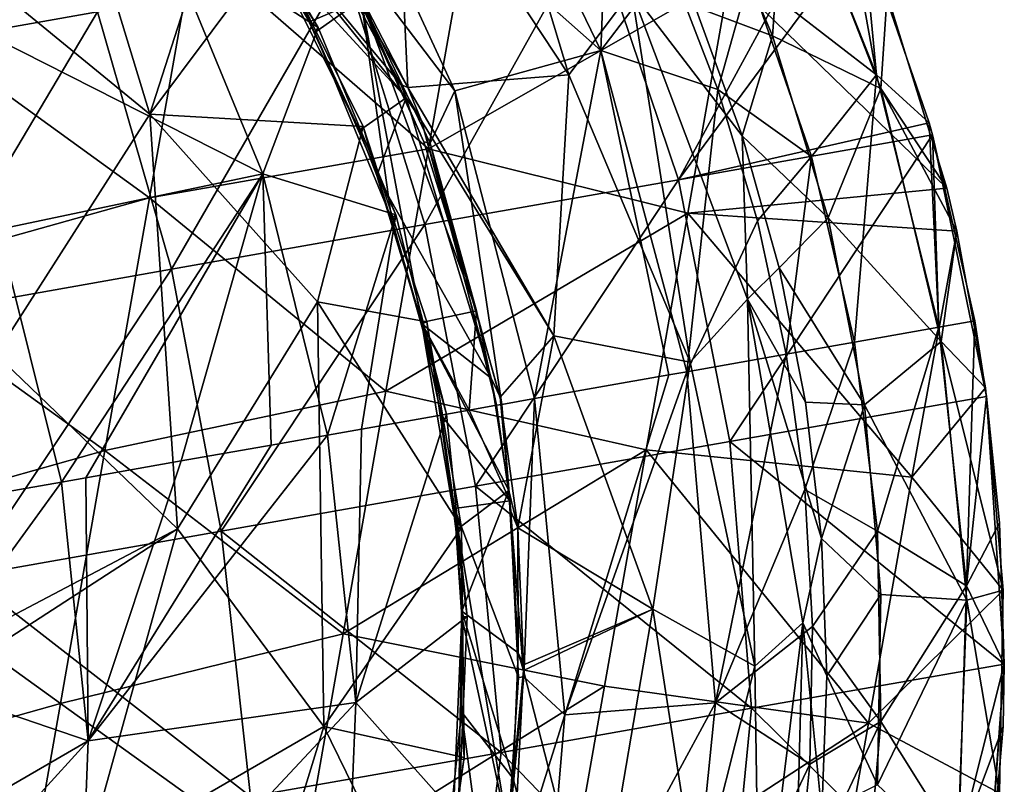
# Model space of a CAD drawing. Extents: x -65 to 803, y -691 to 80.
# Tile 273 of 281: x 771 to 803, y -124 to -98. Entities that reach past the tile are written whole.
import ezdxf

# ---------------------------------------------------------------- set-up
doc = ezdxf.new("R2010")
doc.units = 0
doc.header["$LTSCALE"] = 101.851852
for name, color, linetype in [('230', 7, 'CONTINUOUS'), ('231', 7, 'CONTINUOUS'), ('232', 7, 'CONTINUOUS'), ('233', 7, 'CONTINUOUS'), ('241', 7, 'CONTINUOUS'), ('242', 7, 'CONTINUOUS'), ('250', 7, 'CONTINUOUS'), ('251', 7, 'CONTINUOUS'), ('252', 7, 'CONTINUOUS'), ('253', 7, 'CONTINUOUS'), ('254', 7, 'CONTINUOUS'), ('255', 7, 'CONTINUOUS'), ('256', 7, 'CONTINUOUS'), ('312', 7, 'CONTINUOUS'), ('315', 7, 'CONTINUOUS'), ('316', 7, 'CONTINUOUS'), ('323', 7, 'CONTINUOUS'), ('333', 7, 'CONTINUOUS'), ('335', 7, 'CONTINUOUS'), ('336', 7, 'CONTINUOUS'), ('338', 7, 'CONTINUOUS')]:
    doc.layers.add(name, color=color, linetype=linetype)

msp = doc.modelspace()

# ---------------------------------------------------------------- linework, layer by layer
at = {"layer": '230', "color": 7, "linetype": 'CONTINUOUS'}
for points in [[(785.077, -89.539, 71.49), (780.584, -91.257, 85.592), (789.892, -99.507, 72.189), (785.077, -89.539, 71.49)], [(785.077, -89.539, 71.49), (789.892, -99.507, 72.189), (790.18, -92.412, 57.509), (785.077, -89.539, 71.49)], [(785.023, -100.851, 86.507), (780.584, -91.257, 85.592), (780.529, -94.934, 90.004), (785.023, -100.851, 86.507)], [(780.584, -91.257, 85.592), (785.023, -100.851, 86.507), (789.892, -99.507, 72.189), (780.584, -91.257, 85.592)], [(790.18, -92.412, 57.509), (789.892, -99.507, 72.189), (792.155, -96.532, 57.509), (790.18, -92.412, 57.509)], [(777.022, -92.951, 94.097), (775.213, -95.353, 99.099), (780.47, -98.738, 93.615), (777.022, -92.951, 94.097)], [(784.205, -102.595, 89.586), (785.023, -100.851, 86.507), (780.529, -94.934, 90.004), (784.205, -102.595, 89.586)], [(775.213, -95.353, 99.099), (766.511, -97.473, 110.866), (778.618, -103.62, 99.912), (775.213, -95.353, 99.099)], [(775.213, -95.353, 99.099), (778.618, -103.62, 99.912), (780.47, -98.738, 93.615), (775.213, -95.353, 99.099)], [(792.155, -96.532, 57.509), (789.892, -99.507, 72.189), (793.807, -100.801, 57.51), (792.155, -96.532, 57.509)], [(766.511, -97.473, 110.866), (769.783, -105.474, 111.78), (778.618, -103.62, 99.912), (766.511, -97.473, 110.866)], [(780.47, -98.738, 93.615), (778.618, -103.62, 99.912), (783.061, -104.984, 93.332), (780.47, -98.738, 93.615)], [(785.023, -100.851, 86.507), (787.68, -111.111, 87.005), (789.892, -99.507, 72.189), (785.023, -100.851, 86.507)], [(789.892, -99.507, 72.189), (787.68, -111.111, 87.005), (792.168, -110.319, 74.662), (789.892, -99.507, 72.189)], [(792.768, -110.214, 72.606), (789.892, -99.507, 72.189), (792.168, -110.319, 74.662), (792.768, -110.214, 72.606)], [(789.892, -99.507, 72.189), (792.768, -110.214, 72.606), (793.807, -100.801, 57.51), (789.892, -99.507, 72.189)], [(786.59, -111.303, 89.447), (785.023, -100.851, 86.507), (784.205, -102.595, 89.586), (786.59, -111.303, 89.447)], [(787.68, -111.111, 87.005), (785.023, -100.851, 86.507), (786.59, -111.303, 89.447), (787.68, -111.111, 87.005)], [(793.807, -100.801, 57.51), (792.768, -110.214, 72.606), (795.12, -105.182, 57.51), (793.807, -100.801, 57.51)], [(769.783, -105.474, 111.78), (771.896, -113.894, 112.088), (778.618, -103.62, 99.912), (769.783, -105.474, 111.78)], [(771.896, -113.894, 112.088), (772.717, -113.749, 111.155), (778.618, -103.62, 99.912), (771.896, -113.894, 112.088)], [(778.618, -103.62, 99.912), (772.717, -113.749, 111.155), (775.892, -113.189, 107.27), (778.618, -103.62, 99.912)], [(778.896, -112.66, 103.115), (778.618, -103.62, 99.912), (775.892, -113.189, 107.27), (778.896, -112.66, 103.115)], [(780.779, -112.328, 100.227), (778.618, -103.62, 99.912), (778.896, -112.66, 103.115), (780.779, -112.328, 100.227)], [(778.618, -103.62, 99.912), (780.779, -112.328, 100.227), (783.061, -104.984, 93.332), (778.618, -103.62, 99.912)], [(783.061, -104.984, 93.332), (780.779, -112.328, 100.227), (781.916, -112.127, 98.361), (783.061, -104.984, 93.332)], [(784.742, -111.629, 93.24), (783.061, -104.984, 93.332), (781.916, -112.127, 98.361), (784.742, -111.629, 93.24)], [(795.12, -105.182, 57.51), (792.768, -110.214, 72.606), (796.084, -109.629, 57.51), (795.12, -105.182, 57.51)], [(771.896, -113.894, 112.088), (769.783, -105.474, 111.78), (769.784, -114.266, 114.367), (771.896, -113.894, 112.088)]]:
    msp.add_3dface(points, dxfattribs=at)
at = {"layer": '231', "color": 7, "linetype": 'CONTINUOUS'}
for points in [[(796.084, -109.629, 57.51), (792.768, -110.214, 72.606), (793.727, -121.258, 72.189), (796.084, -109.629, 57.51)], [(796.084, -109.629, 57.51), (793.727, -121.258, 72.189), (796.7, -114.143, 57.51), (796.084, -109.629, 57.51)], [(792.168, -110.319, 74.662), (787.68, -111.111, 87.005), (788.692, -121.66, 86.507), (792.168, -110.319, 74.662)], [(792.768, -110.214, 72.606), (792.168, -110.319, 74.662), (788.692, -121.66, 86.507), (792.768, -110.214, 72.606)], [(792.768, -110.214, 72.606), (788.692, -121.66, 86.507), (793.727, -121.258, 72.189), (792.768, -110.214, 72.606)], [(787.68, -111.111, 87.005), (786.59, -111.303, 89.447), (787.326, -120.395, 89.59), (787.68, -111.111, 87.005)], [(787.68, -111.111, 87.005), (787.326, -120.395, 89.59), (788.692, -121.66, 86.507), (787.68, -111.111, 87.005)], [(784.742, -111.629, 93.24), (781.916, -112.127, 98.361), (781.726, -121.249, 99.912), (784.742, -111.629, 93.24)], [(784.742, -111.629, 93.24), (781.726, -121.249, 99.912), (785.433, -118.379, 93.33), (784.742, -111.629, 93.24)], [(780.779, -112.328, 100.227), (778.896, -112.66, 103.115), (772.79, -122.528, 111.78), (780.779, -112.328, 100.227)], [(781.726, -121.249, 99.912), (780.779, -112.328, 100.227), (772.79, -122.528, 111.78), (781.726, -121.249, 99.912)], [(781.916, -112.127, 98.361), (780.779, -112.328, 100.227), (781.726, -121.249, 99.912), (781.916, -112.127, 98.361)], [(778.896, -112.66, 103.115), (775.892, -113.189, 107.27), (772.79, -122.528, 111.78), (778.896, -112.66, 103.115)], [(775.892, -113.189, 107.27), (772.717, -113.749, 111.155), (772.79, -122.528, 111.78), (775.892, -113.189, 107.27)], [(767.045, -120.568, 117.622), (771.896, -113.894, 112.088), (769.784, -114.266, 114.367), (767.045, -120.568, 117.622)], [(771.896, -113.894, 112.088), (767.045, -120.568, 117.622), (772.79, -122.528, 111.78), (771.896, -113.894, 112.088)], [(772.717, -113.749, 111.155), (771.896, -113.894, 112.088), (772.79, -122.528, 111.78), (772.717, -113.749, 111.155)], [(796.7, -114.143, 57.51), (793.727, -121.258, 72.189), (796.964, -118.717, 57.51), (796.7, -114.143, 57.51)], [(785.433, -118.379, 93.33), (781.726, -121.249, 99.912), (785.15, -125.091, 93.609), (785.433, -118.379, 93.33)], [(796.964, -118.717, 57.51), (793.727, -121.258, 72.189), (796.87, -123.304, 57.509), (796.964, -118.717, 57.51)], [(767.045, -120.568, 117.622), (766.285, -126.296, 118.023), (772.79, -122.528, 111.78), (767.045, -120.568, 117.622)], [(787.326, -120.395, 89.59), (786.528, -128.572, 89.992), (788.692, -121.66, 86.507), (787.326, -120.395, 89.59)], [(781.354, -130.182, 99.099), (781.726, -121.249, 99.912), (772.452, -131.164, 110.867), (781.354, -130.182, 99.099)], [(772.452, -131.164, 110.867), (781.726, -121.249, 99.912), (772.79, -122.528, 111.78), (772.452, -131.164, 110.867)], [(781.726, -121.249, 99.912), (781.354, -130.182, 99.099), (785.15, -125.091, 93.609), (781.726, -121.249, 99.912)], [(788.692, -121.66, 86.507), (787.803, -132.195, 85.592), (793.727, -121.258, 72.189), (788.692, -121.66, 86.507)], [(793.727, -121.258, 72.189), (787.803, -132.195, 85.592), (792.612, -132.272, 71.49), (793.727, -121.258, 72.189)], [(793.727, -121.258, 72.189), (792.612, -132.272, 71.49), (796.87, -123.304, 57.509), (793.727, -121.258, 72.189)], [(788.692, -121.66, 86.507), (786.528, -128.572, 89.992), (787.803, -132.195, 85.592), (788.692, -121.66, 86.507)], [(766.285, -126.296, 118.023), (764.377, -131.748, 118.712), (772.79, -122.528, 111.78), (766.285, -126.296, 118.023)], [(764.377, -131.748, 118.712), (772.452, -131.164, 110.867), (772.79, -122.528, 111.78), (764.377, -131.748, 118.712)], [(796.87, -123.304, 57.509), (792.612, -132.272, 71.49), (796.421, -127.861, 57.509), (796.87, -123.304, 57.509)]]:
    msp.add_3dface(points, dxfattribs=at)
at = {"layer": '232', "color": 7, "linetype": 'CONTINUOUS'}
for points in [[(784.742, -111.629, 93.24), (785.433, -118.379, 93.33), (784.567, -111.66, 93.147), (784.742, -111.629, 93.24)], [(784.567, -111.66, 93.147), (785.433, -118.379, 93.33), (785.009, -114.778, 93.168), (784.567, -111.66, 93.147)], [(785.009, -114.778, 93.168), (785.433, -118.379, 93.33), (785.257, -118.394, 93.239), (785.009, -114.778, 93.168)], [(785.257, -118.394, 93.239), (785.15, -125.091, 93.609), (784.971, -125.089, 93.517), (785.257, -118.394, 93.239)], [(785.433, -118.379, 93.33), (785.15, -125.091, 93.609), (785.257, -118.394, 93.239), (785.433, -118.379, 93.33)]]:
    msp.add_3dface(points, dxfattribs=at)
at = {"layer": '233', "color": 7, "linetype": 'CONTINUOUS'}
for points in [[(777.022, -92.951, 94.097), (780.47, -98.738, 93.615), (776.938, -93.141, 93.995), (777.022, -92.951, 94.097)], [(776.938, -93.141, 93.995), (780.47, -98.738, 93.615), (780.175, -98.548, 93.54), (776.938, -93.141, 93.995)], [(780.175, -98.548, 93.54), (780.47, -98.738, 93.615), (780.355, -98.904, 93.517), (780.175, -98.548, 93.54)], [(780.47, -98.738, 93.615), (783.061, -104.984, 93.332), (780.355, -98.904, 93.517), (780.47, -98.738, 93.615)], [(780.355, -98.904, 93.517), (783.061, -104.984, 93.332), (782.916, -105.106, 93.238), (780.355, -98.904, 93.517)], [(783.061, -104.984, 93.332), (784.742, -111.629, 93.24), (782.916, -105.106, 93.238), (783.061, -104.984, 93.332)], [(782.916, -105.106, 93.238), (784.742, -111.629, 93.24), (783.914, -108.57, 93.168), (782.916, -105.106, 93.238)], [(784.742, -111.629, 93.24), (784.567, -111.66, 93.147), (783.914, -108.57, 93.168), (784.742, -111.629, 93.24)]]:
    msp.add_3dface(points, dxfattribs=at)
at = {"layer": '241', "color": 7, "linetype": 'CONTINUOUS'}
for points in [[(784.205, -102.595, 89.586), (780.529, -94.934, 90.004), (783.994, -102.548, 89.506), (784.205, -102.595, 89.586)], [(783.994, -102.548, 89.506), (780.529, -94.934, 90.004), (781.899, -97.806, 89.728), (783.994, -102.548, 89.506)], [(785.746, -108.18, 89.382), (784.205, -102.595, 89.586), (783.994, -102.548, 89.506), (785.746, -108.18, 89.382)], [(786.59, -111.303, 89.447), (784.205, -102.595, 89.586), (786.411, -111.335, 89.362), (786.59, -111.303, 89.447)], [(786.411, -111.335, 89.362), (784.205, -102.595, 89.586), (785.746, -108.18, 89.382), (786.411, -111.335, 89.362)]]:
    msp.add_3dface(points, dxfattribs=at)
at = {"layer": '242', "color": 7, "linetype": 'CONTINUOUS'}
for points in [[(786.59, -111.303, 89.447), (786.411, -111.335, 89.362), (786.865, -114.526, 89.382), (786.59, -111.303, 89.447)], [(787.326, -120.395, 89.59), (786.59, -111.303, 89.447), (786.865, -114.526, 89.382), (787.326, -120.395, 89.59)], [(787.145, -120.414, 89.506), (787.326, -120.395, 89.59), (786.865, -114.526, 89.382), (787.145, -120.414, 89.506)], [(786.528, -128.572, 89.992), (787.326, -120.395, 89.59), (786.805, -125.536, 89.725), (786.528, -128.572, 89.992)], [(786.805, -125.536, 89.725), (787.326, -120.395, 89.59), (787.145, -120.414, 89.506), (786.805, -125.536, 89.725)]]:
    msp.add_3dface(points, dxfattribs=at)
at = {"layer": '250', "color": 7, "linetype": 'CONTINUOUS'}
for points in [[(786.865, -114.526, 89.382), (786.411, -111.335, 89.362), (785.501, -111.495, 91.28), (786.865, -114.526, 89.382)], [(784.567, -111.66, 93.147), (786.865, -114.526, 89.382), (785.501, -111.495, 91.28), (784.567, -111.66, 93.147)], [(784.567, -111.66, 93.147), (785.009, -114.778, 93.168), (786.865, -114.526, 89.382), (784.567, -111.66, 93.147)], [(785.009, -114.778, 93.168), (787.145, -120.414, 89.506), (786.865, -114.526, 89.382), (785.009, -114.778, 93.168)], [(785.009, -114.778, 93.168), (785.257, -118.394, 93.239), (786.805, -125.536, 89.725), (785.009, -114.778, 93.168)], [(785.009, -114.778, 93.168), (786.805, -125.536, 89.725), (787.145, -120.414, 89.506), (785.009, -114.778, 93.168)], [(785.257, -118.394, 93.239), (784.971, -125.089, 93.517), (786.805, -125.536, 89.725), (785.257, -118.394, 93.239)]]:
    msp.add_3dface(points, dxfattribs=at)
at = {"layer": '251', "color": 7, "linetype": 'CONTINUOUS'}
for points in [[(776.938, -93.141, 93.995), (780.175, -98.548, 93.54), (776.319, -89.201, 90.515), (776.938, -93.141, 93.995)], [(780.175, -98.548, 93.54), (781.899, -97.806, 89.728), (776.319, -89.201, 90.515), (780.175, -98.548, 93.54)], [(780.175, -98.548, 93.54), (780.355, -98.904, 93.517), (781.899, -97.806, 89.728), (780.175, -98.548, 93.54)], [(780.355, -98.904, 93.517), (782.916, -105.106, 93.238), (781.899, -97.806, 89.728), (780.355, -98.904, 93.517)], [(782.916, -105.106, 93.238), (783.914, -108.57, 93.168), (781.899, -97.806, 89.728), (782.916, -105.106, 93.238)], [(783.914, -108.57, 93.168), (785.746, -108.18, 89.382), (781.899, -97.806, 89.728), (783.914, -108.57, 93.168)], [(785.746, -108.18, 89.382), (783.994, -102.548, 89.506), (781.899, -97.806, 89.728), (785.746, -108.18, 89.382)], [(785.746, -108.18, 89.382), (783.914, -108.57, 93.168), (785.501, -111.495, 91.28), (785.746, -108.18, 89.382)], [(786.411, -111.335, 89.362), (785.746, -108.18, 89.382), (785.501, -111.495, 91.28), (786.411, -111.335, 89.362)], [(783.914, -108.57, 93.168), (784.567, -111.66, 93.147), (785.501, -111.495, 91.28), (783.914, -108.57, 93.168)]]:
    msp.add_3dface(points, dxfattribs=at)
at = {"layer": '252', "color": 7, "linetype": 'CONTINUOUS'}
for points in [[(796.084, -109.629, 57.51), (796.7, -114.143, 57.51), (798.359, -109.228, 57.389), (796.084, -109.629, 57.51)], [(798.359, -109.228, 57.389), (796.7, -114.143, 57.51), (799.133, -115.531, 57.389), (798.359, -109.228, 57.389)], [(796.7, -114.143, 57.51), (796.964, -118.717, 57.51), (799.133, -115.531, 57.389), (796.7, -114.143, 57.51)], [(799.133, -115.531, 57.389), (796.964, -118.717, 57.51), (799.244, -121.881, 57.389), (799.133, -115.531, 57.389)], [(796.964, -118.717, 57.51), (796.87, -123.304, 57.509), (799.244, -121.881, 57.389), (796.964, -118.717, 57.51)], [(796.87, -123.304, 57.509), (796.421, -127.861, 57.509), (799.244, -121.881, 57.389), (796.87, -123.304, 57.509)], [(799.244, -121.881, 57.389), (796.421, -127.861, 57.509), (798.691, -128.208, 57.389), (799.244, -121.881, 57.389)]]:
    msp.add_3dface(points, dxfattribs=at)
at = {"layer": '253', "color": 7, "linetype": 'CONTINUOUS'}
for points in [[(792.155, -96.532, 57.509), (793.807, -100.801, 57.51), (794.863, -97.034, 57.389), (792.155, -96.532, 57.509)], [(794.863, -97.034, 57.389), (793.807, -100.801, 57.51), (796.931, -103.039, 57.389), (794.863, -97.034, 57.389)], [(793.807, -100.801, 57.51), (795.12, -105.182, 57.51), (796.931, -103.039, 57.389), (793.807, -100.801, 57.51)], [(795.12, -105.182, 57.51), (796.084, -109.629, 57.51), (796.931, -103.039, 57.389), (795.12, -105.182, 57.51)], [(796.084, -109.629, 57.51), (798.359, -109.228, 57.389), (796.931, -103.039, 57.389), (796.084, -109.629, 57.51)]]:
    msp.add_3dface(points, dxfattribs=at)
at = {"layer": '254', "color": 7, "linetype": 'CONTINUOUS'}
for points in [[(794.863, -97.034, 57.389), (799.091, -100.314, 56.093), (795.879, -92.259, 56.093), (794.863, -97.034, 57.389)], [(799.091, -100.314, 56.093), (797.933, -93.811, 53.2), (795.879, -92.259, 56.093), (799.091, -100.314, 56.093)], [(798.645, -95.503, 53.2), (797.933, -93.811, 53.2), (799.091, -100.314, 56.093), (798.645, -95.503, 53.2)], [(800.853, -101.915, 53.2), (798.645, -95.503, 53.2), (799.091, -100.314, 56.093), (800.853, -101.915, 53.2)], [(794.863, -97.034, 57.389), (796.931, -103.039, 57.389), (799.091, -100.314, 56.093), (794.863, -97.034, 57.389)], [(796.931, -103.039, 57.389), (798.359, -109.228, 57.389), (799.091, -100.314, 56.093), (796.931, -103.039, 57.389)], [(798.359, -109.228, 57.389), (801.176, -108.731, 56.093), (799.091, -100.314, 56.093), (798.359, -109.228, 57.389)], [(801.176, -108.731, 56.093), (800.853, -101.915, 53.2), (799.091, -100.314, 56.093), (801.176, -108.731, 56.093)], [(800.968, -102.32, 53.2), (800.853, -101.915, 53.2), (801.176, -108.731, 56.093), (800.968, -102.32, 53.2)], [(802.378, -108.519, 53.2), (800.968, -102.32, 53.2), (801.176, -108.731, 56.093), (802.378, -108.519, 53.2)]]:
    msp.add_3dface(points, dxfattribs=at)
at = {"layer": '255', "color": 7, "linetype": 'CONTINUOUS'}
for points in [[(798.359, -109.228, 57.389), (799.133, -115.531, 57.389), (801.176, -108.731, 56.093), (798.359, -109.228, 57.389)], [(801.176, -108.731, 56.093), (799.133, -115.531, 57.389), (802.095, -117.354, 56.093), (801.176, -108.731, 56.093)], [(802.378, -108.519, 53.2), (801.176, -108.731, 56.093), (802.095, -117.354, 56.093), (802.378, -108.519, 53.2)], [(802.378, -108.519, 53.2), (802.095, -117.354, 56.093), (802.771, -111.038, 53.2), (802.378, -108.519, 53.2)], [(802.771, -111.038, 53.2), (802.095, -117.354, 56.093), (803.205, -115.258, 53.2), (802.771, -111.038, 53.2)], [(803.205, -115.258, 53.2), (802.095, -117.354, 56.093), (803.361, -119.967, 53.2), (803.205, -115.258, 53.2)], [(799.133, -115.531, 57.389), (799.244, -121.881, 57.389), (802.095, -117.354, 56.093), (799.133, -115.531, 57.389)], [(799.244, -121.881, 57.389), (801.832, -126.021, 56.093), (802.095, -117.354, 56.093), (799.244, -121.881, 57.389)], [(802.095, -117.354, 56.093), (801.832, -126.021, 56.093), (803.361, -119.967, 53.2), (802.095, -117.354, 56.093)], [(803.361, -119.967, 53.2), (801.832, -126.021, 56.093), (803.321, -122.042, 53.2), (803.361, -119.967, 53.2)], [(799.244, -121.881, 57.389), (798.691, -128.208, 57.389), (801.832, -126.021, 56.093), (799.244, -121.881, 57.389)], [(803.321, -122.042, 53.2), (801.832, -126.021, 56.093), (802.729, -128.792, 53.2), (803.321, -122.042, 53.2)]]:
    msp.add_3dface(points, dxfattribs=at)
at = {"layer": '256', "color": 7, "linetype": 'CONTINUOUS'}
for points in [[(773.106, -98.208, 53.2), (764.851, -99.664, 53.2), (768.185, -90.05, 53.2), (773.106, -98.208, 53.2)], [(797.933, -93.811, 53.2), (792.489, -103.817, 53.2), (789.616, -95.297, 53.2), (797.933, -93.811, 53.2)], [(797.933, -93.811, 53.2), (798.645, -95.503, 53.2), (792.489, -103.817, 53.2), (797.933, -93.811, 53.2)], [(789.616, -95.297, 53.2), (784.029, -105.308, 53.2), (781.361, -96.753, 53.2), (789.616, -95.297, 53.2)], [(792.489, -103.817, 53.2), (784.029, -105.308, 53.2), (789.616, -95.297, 53.2), (792.489, -103.817, 53.2)], [(798.645, -95.503, 53.2), (800.853, -101.915, 53.2), (792.489, -103.817, 53.2), (798.645, -95.503, 53.2)], [(781.361, -96.753, 53.2), (775.57, -106.8, 53.2), (773.106, -98.208, 53.2), (781.361, -96.753, 53.2)], [(784.029, -105.308, 53.2), (775.57, -106.8, 53.2), (781.361, -96.753, 53.2), (784.029, -105.308, 53.2)], [(773.106, -98.208, 53.2), (767.111, -108.292, 53.2), (764.851, -99.664, 53.2), (773.106, -98.208, 53.2)], [(775.57, -106.8, 53.2), (767.111, -108.292, 53.2), (773.106, -98.208, 53.2), (775.57, -106.8, 53.2)], [(800.853, -101.915, 53.2), (800.968, -102.32, 53.2), (792.489, -103.817, 53.2), (800.853, -101.915, 53.2)], [(792.489, -103.817, 53.2), (800.968, -102.32, 53.2), (794.202, -112.541, 53.2), (792.489, -103.817, 53.2)], [(800.968, -102.32, 53.2), (802.771, -111.038, 53.2), (794.202, -112.541, 53.2), (800.968, -102.32, 53.2)], [(800.968, -102.32, 53.2), (802.378, -108.519, 53.2), (802.771, -111.038, 53.2), (800.968, -102.32, 53.2)], [(784.029, -105.308, 53.2), (792.489, -103.817, 53.2), (785.717, -114.037, 53.2), (784.029, -105.308, 53.2)], [(785.717, -114.037, 53.2), (792.489, -103.817, 53.2), (794.202, -112.541, 53.2), (785.717, -114.037, 53.2)], [(775.57, -106.8, 53.2), (784.029, -105.308, 53.2), (777.231, -115.533, 53.2), (775.57, -106.8, 53.2)], [(777.231, -115.533, 53.2), (784.029, -105.308, 53.2), (785.717, -114.037, 53.2), (777.231, -115.533, 53.2)], [(767.111, -108.292, 53.2), (775.57, -106.8, 53.2), (768.746, -117.03, 53.2), (767.111, -108.292, 53.2)], [(768.746, -117.03, 53.2), (775.57, -106.8, 53.2), (777.231, -115.533, 53.2), (768.746, -117.03, 53.2)], [(802.771, -111.038, 53.2), (803.361, -119.967, 53.2), (794.202, -112.541, 53.2), (802.771, -111.038, 53.2)], [(802.771, -111.038, 53.2), (803.205, -115.258, 53.2), (803.361, -119.967, 53.2), (802.771, -111.038, 53.2)], [(785.717, -114.037, 53.2), (794.202, -112.541, 53.2), (794.926, -121.439, 53.2), (785.717, -114.037, 53.2)], [(794.202, -112.541, 53.2), (803.361, -119.967, 53.2), (794.926, -121.439, 53.2), (794.202, -112.541, 53.2)], [(777.231, -115.533, 53.2), (785.717, -114.037, 53.2), (786.567, -122.913, 53.2), (777.231, -115.533, 53.2)], [(786.567, -122.913, 53.2), (785.717, -114.037, 53.2), (794.926, -121.439, 53.2), (786.567, -122.913, 53.2)], [(768.746, -117.03, 53.2), (777.231, -115.533, 53.2), (778.208, -124.387, 53.2), (768.746, -117.03, 53.2)], [(778.208, -124.387, 53.2), (777.231, -115.533, 53.2), (786.567, -122.913, 53.2), (778.208, -124.387, 53.2)], [(769.848, -125.861, 53.2), (768.746, -117.03, 53.2), (778.208, -124.387, 53.2), (769.848, -125.861, 53.2)], [(803.361, -119.967, 53.2), (802.685, -129.103, 53.2), (794.926, -121.439, 53.2), (803.361, -119.967, 53.2)], [(803.361, -119.967, 53.2), (802.729, -128.792, 53.2), (802.685, -129.103, 53.2), (803.361, -119.967, 53.2)], [(803.361, -119.967, 53.2), (803.321, -122.042, 53.2), (802.729, -128.792, 53.2), (803.361, -119.967, 53.2)], [(786.567, -122.913, 53.2), (794.926, -121.439, 53.2), (794.021, -130.625, 53.2), (786.567, -122.913, 53.2)], [(794.926, -121.439, 53.2), (802.685, -129.103, 53.2), (794.021, -130.625, 53.2), (794.926, -121.439, 53.2)], [(778.208, -124.387, 53.2), (786.567, -122.913, 53.2), (785.374, -132.15, 53.2), (778.208, -124.387, 53.2)], [(785.374, -132.15, 53.2), (786.567, -122.913, 53.2), (794.021, -130.625, 53.2), (785.374, -132.15, 53.2)]]:
    msp.add_3dface(points, dxfattribs=at)
at = {"layer": '312', "color": 7, "linetype": 'CONTINUOUS'}
for points in [[(774.848, -101.624, -2.014), (768.279, -96.24, -4.002), (770.634, -87.796, 7.495), (774.848, -101.624, -2.014)], [(777.444, -93.566, 9.097), (774.848, -101.624, -2.014), (770.634, -87.796, 7.495), (777.444, -93.566, 9.097)], [(788.83, -100.308, 23.971), (783.035, -91.538, 22.25), (785.148, -88.113, 35.308), (788.83, -100.308, 23.971)], [(790.921, -97.526, 36.277), (788.83, -100.308, 23.971), (785.148, -88.113, 35.308), (790.921, -97.526, 36.277)], [(783.035, -91.538, 22.25), (783.456, -100.732, 11.072), (780.087, -94.207, 12.509), (783.035, -91.538, 22.25)], [(788.83, -100.308, 23.971), (783.456, -100.732, 11.072), (783.035, -91.538, 22.25), (788.83, -100.308, 23.971)], [(779.01, -96.052, 8.58), (774.848, -101.624, -2.014), (777.444, -93.566, 9.097), (779.01, -96.052, 8.58)], [(768.279, -96.24, -4.002), (774.848, -101.624, -2.014), (769.708, -109.644, -12.205), (768.279, -96.24, -4.002)], [(781.97, -102.032, 7.257), (774.848, -101.624, -2.014), (779.01, -96.052, 8.58), (781.97, -102.032, 7.257)], [(792.878, -109.899, 26.08), (788.83, -100.308, 23.971), (790.921, -97.526, 36.277), (792.878, -109.899, 26.08)], [(794.797, -107.799, 37.514), (792.878, -109.899, 26.08), (790.921, -97.526, 36.277), (794.797, -107.799, 37.514)], [(794.797, -107.799, 37.514), (790.921, -97.526, 36.277), (794.614, -102.347, 47.905), (794.797, -107.799, 37.514)], [(794.614, -102.347, 47.905), (790.921, -97.526, 36.277), (793.045, -98.042, 47.903), (794.614, -102.347, 47.905)], [(788.327, -109.017, 13.694), (783.456, -100.732, 11.072), (788.83, -100.308, 23.971), (788.327, -109.017, 13.694)], [(792.878, -109.899, 26.08), (788.327, -109.017, 13.694), (788.83, -100.308, 23.971), (792.878, -109.899, 26.08)], [(783.456, -100.732, 11.072), (788.327, -109.017, 13.694), (783.911, -101.844, 10.814), (783.456, -100.732, 11.072)], [(769.708, -109.644, -12.205), (774.848, -101.624, -2.014), (775.769, -115.456, -9.223), (769.708, -109.644, -12.205)], [(780.443, -107.881, 0.501), (774.848, -101.624, -2.014), (781.97, -102.032, 7.257), (780.443, -107.881, 0.501)], [(774.848, -101.624, -2.014), (780.443, -107.881, 0.501), (775.769, -115.456, -9.223), (774.848, -101.624, -2.014)], [(783.911, -101.844, 10.814), (788.327, -109.017, 13.694), (786.541, -111.064, 8.527), (783.911, -101.844, 10.814)], [(784.093, -108.549, 5.685), (780.443, -107.881, 0.501), (781.97, -102.032, 7.257), (784.093, -108.549, 5.685)], [(795.843, -106.752, 47.908), (794.797, -107.799, 37.514), (794.614, -102.347, 47.905), (795.843, -106.752, 47.908)], [(796.726, -111.234, 47.91), (794.797, -107.799, 37.514), (795.843, -106.752, 47.908), (796.726, -111.234, 47.91)], [(775.769, -115.456, -9.223), (780.443, -107.881, 0.501), (780.652, -122.046, -5.564), (775.769, -115.456, -9.223)], [(785.253, -115.419, 3.867), (780.443, -107.881, 0.501), (784.093, -108.549, 5.685), (785.253, -115.419, 3.867)], [(780.443, -107.881, 0.501), (785.253, -115.419, 3.867), (780.652, -122.046, -5.564), (780.443, -107.881, 0.501)], [(795.039, -120.03, 28.508), (792.878, -109.899, 26.08), (794.797, -107.799, 37.514), (795.039, -120.03, 28.508)], [(796.639, -118.589, 38.966), (795.039, -120.03, 28.508), (794.797, -107.799, 37.514), (796.639, -118.589, 38.966)], [(796.639, -118.589, 38.966), (794.797, -107.799, 37.514), (797.261, -115.781, 47.913), (796.639, -118.589, 38.966)], [(797.261, -115.781, 47.913), (794.797, -107.799, 37.514), (796.726, -111.234, 47.91), (797.261, -115.781, 47.913)], [(786.541, -111.064, 8.527), (788.327, -109.017, 13.694), (787.129, -115.426, 7.342), (786.541, -111.064, 8.527)], [(788.327, -109.017, 13.694), (791.629, -118.136, 16.77), (787.129, -115.426, 7.342), (788.327, -109.017, 13.694)], [(791.629, -118.136, 16.77), (788.327, -109.017, 13.694), (792.878, -109.899, 26.08), (791.629, -118.136, 16.77)], [(766.87, -120.133, -19.246), (769.708, -109.644, -12.205), (775.769, -115.456, -9.223), (766.87, -120.133, -19.246)], [(795.039, -120.03, 28.508), (791.629, -118.136, 16.77), (792.878, -109.899, 26.08), (795.039, -120.03, 28.508)], [(766.822, -121.247, -19.687), (766.87, -120.133, -19.246), (775.769, -115.456, -9.223), (766.822, -121.247, -19.687)], [(766.822, -121.247, -19.687), (775.769, -115.456, -9.223), (772.642, -126.688, -16.216), (766.822, -121.247, -19.687)], [(775.769, -115.456, -9.223), (780.652, -122.046, -5.564), (772.642, -126.688, -16.216), (775.769, -115.456, -9.223)], [(780.652, -122.046, -5.564), (785.253, -115.419, 3.867), (785.337, -123.084, 1.527), (780.652, -122.046, -5.564)], [(787.129, -115.426, 7.342), (791.629, -118.136, 16.77), (787.321, -119.995, 6.006), (787.129, -115.426, 7.342)], [(797.442, -120.353, 47.915), (796.639, -118.589, 38.966), (797.261, -115.781, 47.913), (797.442, -120.353, 47.915)], [(789.7, -129.47, 10.198), (787.319, -120.176, 5.95), (791.629, -118.136, 16.77), (789.7, -129.47, 10.198)], [(791.629, -118.136, 16.77), (787.319, -120.176, 5.95), (787.321, -119.995, 6.006), (791.629, -118.136, 16.77)], [(793.11, -127.661, 20.153), (789.7, -129.47, 10.198), (791.629, -118.136, 16.77), (793.11, -127.661, 20.153)], [(793.11, -127.661, 20.153), (791.629, -118.136, 16.77), (795.039, -120.03, 28.508), (793.11, -127.661, 20.153)], [(795.188, -130.346, 31.09), (795.039, -120.03, 28.508), (796.639, -118.589, 38.966), (795.188, -130.346, 31.09)], [(796.351, -129.511, 40.469), (795.188, -130.346, 31.09), (796.639, -118.589, 38.966), (796.351, -129.511, 40.469)], [(796.351, -129.511, 40.469), (796.639, -118.589, 38.966), (797.269, -124.927, 47.918), (796.351, -129.511, 40.469)], [(797.269, -124.927, 47.918), (796.639, -118.589, 38.966), (797.442, -120.353, 47.915), (797.269, -124.927, 47.918)], [(787.319, -120.176, 5.95), (789.7, -129.47, 10.198), (787.109, -124.291, 4.623), (787.319, -120.176, 5.95)], [(795.188, -130.346, 31.09), (793.11, -127.661, 20.153), (795.039, -120.03, 28.508), (795.188, -130.346, 31.09)], [(766.255, -125.354, -21.454), (766.822, -121.247, -19.687), (772.642, -126.688, -16.216), (766.255, -125.354, -21.454)], [(772.642, -126.688, -16.216), (780.652, -122.046, -5.564), (777.346, -132.796, -11.912), (772.642, -126.688, -16.216)], [(780.652, -122.046, -5.564), (784.391, -129.687, -0.972), (777.346, -132.796, -11.912), (780.652, -122.046, -5.564)], [(784.391, -129.687, -0.972), (780.652, -122.046, -5.564), (785.337, -123.084, 1.527), (784.391, -129.687, -0.972)]]:
    msp.add_3dface(points, dxfattribs=at)
at = {"layer": '315', "color": 7, "linetype": 'CONTINUOUS'}
for points in [[(781.839, -102.175, 7.337), (779.01, -96.052, 8.58), (778.842, -96.113, 8.682), (781.839, -102.175, 7.337)], [(781.97, -102.032, 7.257), (779.01, -96.052, 8.58), (781.839, -102.175, 7.337), (781.97, -102.032, 7.257)], [(782.42, -103.676, 6.986), (781.97, -102.032, 7.257), (781.839, -102.175, 7.337), (782.42, -103.676, 6.986)], [(784.093, -108.549, 5.685), (781.97, -102.032, 7.257), (783.929, -108.614, 5.781), (784.093, -108.549, 5.685)], [(783.929, -108.614, 5.781), (781.97, -102.032, 7.257), (782.42, -103.676, 6.986), (783.929, -108.614, 5.781)]]:
    msp.add_3dface(points, dxfattribs=at)
at = {"layer": '316', "color": 7, "linetype": 'CONTINUOUS'}
for points in [[(784.093, -108.549, 5.685), (783.929, -108.614, 5.781), (785.086, -115.489, 3.958), (784.093, -108.549, 5.685)], [(785.253, -115.419, 3.867), (784.093, -108.549, 5.685), (785.086, -115.489, 3.958), (785.253, -115.419, 3.867)], [(785.256, -118.204, 3.173), (785.253, -115.419, 3.867), (785.086, -115.489, 3.958), (785.256, -118.204, 3.173)], [(785.337, -123.084, 1.527), (785.253, -115.419, 3.867), (785.248, -121.561, 2.134), (785.337, -123.084, 1.527)], [(785.248, -121.561, 2.134), (785.253, -115.419, 3.867), (785.256, -118.204, 3.173), (785.248, -121.561, 2.134)], [(784.62, -127.625, -0.023), (785.337, -123.084, 1.527), (785.248, -121.561, 2.134), (784.62, -127.625, -0.023)], [(784.391, -129.687, -0.972), (785.337, -123.084, 1.527), (784.62, -127.625, -0.023), (784.391, -129.687, -0.972)]]:
    msp.add_3dface(points, dxfattribs=at)
at = {"layer": '323', "color": 7, "linetype": 'CONTINUOUS'}
for points in [[(780.087, -94.207, 12.509), (783.456, -100.732, 11.072), (778.944, -92.762, 12.915), (780.087, -94.207, 12.509)], [(778.944, -92.762, 12.915), (783.456, -100.732, 11.072), (783.22, -100.635, 11.2), (778.944, -92.762, 12.915)], [(783.456, -100.732, 11.072), (783.911, -101.844, 10.814), (783.22, -100.635, 11.2), (783.456, -100.732, 11.072)], [(783.22, -100.635, 11.2), (783.911, -101.844, 10.814), (783.407, -101.077, 11.098), (783.22, -100.635, 11.2)], [(783.407, -101.077, 11.098), (783.911, -101.844, 10.814), (786.24, -110.43, 8.796), (783.407, -101.077, 11.098)], [(783.911, -101.844, 10.814), (786.541, -111.064, 8.527), (786.24, -110.43, 8.796), (783.911, -101.844, 10.814)], [(786.24, -110.43, 8.796), (786.541, -111.064, 8.527), (786.822, -114.171, 7.791), (786.24, -110.43, 8.796)], [(786.541, -111.064, 8.527), (787.129, -115.426, 7.342), (786.822, -114.171, 7.791), (786.541, -111.064, 8.527)], [(786.822, -114.171, 7.791), (787.129, -115.426, 7.342), (786.898, -114.871, 7.597), (786.822, -114.171, 7.791)], [(786.898, -114.871, 7.597), (787.129, -115.426, 7.342), (787.144, -119.585, 6.228), (786.898, -114.871, 7.597)], [(787.129, -115.426, 7.342), (787.321, -119.995, 6.006), (787.144, -119.585, 6.228), (787.129, -115.426, 7.342)], [(787.144, -119.585, 6.228), (787.319, -120.176, 5.95), (786.977, -123.781, 4.891), (787.144, -119.585, 6.228)], [(787.321, -119.995, 6.006), (787.319, -120.176, 5.95), (787.144, -119.585, 6.228), (787.321, -119.995, 6.006)], [(787.319, -120.176, 5.95), (787.109, -124.291, 4.623), (786.977, -123.781, 4.891), (787.319, -120.176, 5.95)], [(786.977, -123.781, 4.891), (787.109, -124.291, 4.623), (786.249, -129.038, 2.967), (786.977, -123.781, 4.891)]]:
    msp.add_3dface(points, dxfattribs=at)
at = {"layer": '333', "color": 7, "linetype": 'CONTINUOUS'}
for points in [[(778.842, -96.113, 8.682), (776.653, -92.732, 9.382), (783.407, -101.077, 11.098), (778.842, -96.113, 8.682)], [(776.653, -92.732, 9.382), (778.944, -92.762, 12.915), (783.22, -100.635, 11.2), (776.653, -92.732, 9.382)], [(776.653, -92.732, 9.382), (783.22, -100.635, 11.2), (783.407, -101.077, 11.098), (776.653, -92.732, 9.382)], [(781.839, -102.175, 7.337), (778.842, -96.113, 8.682), (783.407, -101.077, 11.098), (781.839, -102.175, 7.337)], [(782.42, -103.676, 6.986), (781.839, -102.175, 7.337), (783.407, -101.077, 11.098), (782.42, -103.676, 6.986)], [(782.42, -103.676, 6.986), (783.407, -101.077, 11.098), (786.24, -110.43, 8.796), (782.42, -103.676, 6.986)], [(783.929, -108.614, 5.781), (782.42, -103.676, 6.986), (786.24, -110.43, 8.796), (783.929, -108.614, 5.781)], [(785.086, -115.489, 3.958), (783.929, -108.614, 5.781), (786.822, -114.171, 7.791), (785.086, -115.489, 3.958)], [(783.929, -108.614, 5.781), (786.24, -110.43, 8.796), (786.822, -114.171, 7.791), (783.929, -108.614, 5.781)], [(785.256, -118.204, 3.173), (785.086, -115.489, 3.958), (786.822, -114.171, 7.791), (785.256, -118.204, 3.173)], [(785.256, -118.204, 3.173), (786.822, -114.171, 7.791), (787.144, -119.585, 6.228), (785.256, -118.204, 3.173)], [(786.822, -114.171, 7.791), (786.898, -114.871, 7.597), (787.144, -119.585, 6.228), (786.822, -114.171, 7.791)], [(785.248, -121.561, 2.134), (785.256, -118.204, 3.173), (786.977, -123.781, 4.891), (785.248, -121.561, 2.134)], [(785.256, -118.204, 3.173), (787.144, -119.585, 6.228), (786.977, -123.781, 4.891), (785.256, -118.204, 3.173)], [(784.62, -127.625, -0.023), (785.248, -121.561, 2.134), (786.249, -129.038, 2.967), (784.62, -127.625, -0.023)], [(785.248, -121.561, 2.134), (786.977, -123.781, 4.891), (786.249, -129.038, 2.967), (785.248, -121.561, 2.134)]]:
    msp.add_3dface(points, dxfattribs=at)
at = {"layer": '335', "color": 7, "linetype": 'CONTINUOUS'}
for points in [[(795.622, -99.012, 48.011), (793.045, -98.042, 47.903), (793.141, -93.166, 48.011), (795.622, -99.012, 48.011)], [(794.614, -102.347, 47.905), (793.045, -98.042, 47.903), (795.622, -99.012, 48.011), (794.614, -102.347, 47.905)], [(797.479, -105.085, 48.011), (794.614, -102.347, 47.905), (795.622, -99.012, 48.011), (797.479, -105.085, 48.011)], [(795.843, -106.752, 47.908), (794.614, -102.347, 47.905), (797.479, -105.085, 48.011), (795.843, -106.752, 47.908)], [(798.691, -111.319, 48.011), (795.843, -106.752, 47.908), (797.479, -105.085, 48.011), (798.691, -111.319, 48.011)], [(796.726, -111.234, 47.91), (795.843, -106.752, 47.908), (798.691, -111.319, 48.011), (796.726, -111.234, 47.91)], [(797.261, -115.781, 47.913), (796.726, -111.234, 47.91), (798.691, -111.319, 48.011), (797.261, -115.781, 47.913)], [(799.244, -117.646, 48.011), (797.261, -115.781, 47.913), (798.691, -111.319, 48.011), (799.244, -117.646, 48.011)], [(797.442, -120.353, 47.915), (797.261, -115.781, 47.913), (799.244, -117.646, 48.011), (797.442, -120.353, 47.915)], [(799.133, -123.996, 48.011), (797.442, -120.353, 47.915), (799.244, -117.646, 48.011), (799.133, -123.996, 48.011)], [(797.269, -124.927, 47.918), (797.442, -120.353, 47.915), (799.133, -123.996, 48.011), (797.269, -124.927, 47.918)]]:
    msp.add_3dface(points, dxfattribs=at)
at = {"layer": '336', "color": 7, "linetype": 'CONTINUOUS'}
for points in [[(795.622, -99.012, 48.011), (793.141, -93.166, 48.011), (796.086, -92.694, 49.307), (795.622, -99.012, 48.011)], [(795.622, -99.012, 48.011), (796.086, -92.694, 49.307), (799.237, -100.773, 49.307), (795.622, -99.012, 48.011)], [(796.086, -92.694, 49.307), (799.457, -97.619, 52.2), (799.237, -100.773, 49.307), (796.086, -92.694, 49.307)], [(799.457, -97.619, 52.2), (801.438, -104.097, 52.2), (799.237, -100.773, 49.307), (799.457, -97.619, 52.2)], [(797.479, -105.085, 48.011), (795.622, -99.012, 48.011), (799.237, -100.773, 49.307), (797.479, -105.085, 48.011)], [(797.479, -105.085, 48.011), (799.237, -100.773, 49.307), (801.258, -109.206, 49.307), (797.479, -105.085, 48.011)], [(801.438, -104.097, 52.2), (801.777, -105.526, 52.2), (799.237, -100.773, 49.307), (801.438, -104.097, 52.2)], [(799.237, -100.773, 49.307), (801.777, -105.526, 52.2), (801.258, -109.206, 49.307), (799.237, -100.773, 49.307)], [(798.691, -111.319, 48.011), (797.479, -105.085, 48.011), (801.258, -109.206, 49.307), (798.691, -111.319, 48.011)], [(801.777, -105.526, 52.2), (802.731, -110.747, 52.2), (801.258, -109.206, 49.307), (801.777, -105.526, 52.2)], [(798.691, -111.319, 48.011), (801.258, -109.206, 49.307), (802.112, -117.836, 49.307), (798.691, -111.319, 48.011)], [(802.731, -110.747, 52.2), (803.322, -117.498, 52.2), (801.258, -109.206, 49.307), (802.731, -110.747, 52.2)], [(801.258, -109.206, 49.307), (803.322, -117.498, 52.2), (802.112, -117.836, 49.307), (801.258, -109.206, 49.307)], [(799.244, -117.646, 48.011), (798.691, -111.319, 48.011), (802.112, -117.836, 49.307), (799.244, -117.646, 48.011)], [(803.322, -117.498, 52.2), (803.204, -124.274, 52.2), (802.112, -117.836, 49.307), (803.322, -117.498, 52.2)], [(799.133, -123.996, 48.011), (799.244, -117.646, 48.011), (802.112, -117.836, 49.307), (799.133, -123.996, 48.011)], [(799.133, -123.996, 48.011), (802.112, -117.836, 49.307), (801.783, -126.501, 49.307), (799.133, -123.996, 48.011)], [(802.112, -117.836, 49.307), (803.204, -124.274, 52.2), (801.783, -126.501, 49.307), (802.112, -117.836, 49.307)]]:
    msp.add_3dface(points, dxfattribs=at)
at = {"layer": '338', "color": 7, "linetype": 'CONTINUOUS'}
for points in [[(768.32, -90.185, 52.2), (766.831, -98.627, 52.2), (776.325, -95.978, 52.2), (768.32, -90.185, 52.2)], [(785.578, -94.688, 52.2), (776.325, -95.978, 52.2), (784.152, -102.776, 52.2), (785.578, -94.688, 52.2)], [(785.578, -94.688, 52.2), (784.152, -102.776, 52.2), (794.189, -97.045, 52.2), (785.578, -94.688, 52.2)], [(776.325, -95.978, 52.2), (766.831, -98.627, 52.2), (774.837, -104.412, 52.2), (776.325, -95.978, 52.2)], [(776.325, -95.978, 52.2), (774.837, -104.412, 52.2), (784.152, -102.776, 52.2), (776.325, -95.978, 52.2)], [(794.189, -97.045, 52.2), (784.152, -102.776, 52.2), (792.799, -104.93, 52.2), (794.189, -97.045, 52.2)], [(801.438, -104.097, 52.2), (794.189, -97.045, 52.2), (792.799, -104.93, 52.2), (801.438, -104.097, 52.2)], [(801.438, -104.097, 52.2), (799.457, -97.619, 52.2), (794.189, -97.045, 52.2), (801.438, -104.097, 52.2)], [(766.831, -98.627, 52.2), (765.343, -107.069, 52.2), (774.837, -104.412, 52.2), (766.831, -98.627, 52.2)], [(784.152, -102.776, 52.2), (774.837, -104.412, 52.2), (782.726, -110.864, 52.2), (784.152, -102.776, 52.2)], [(784.152, -102.776, 52.2), (782.726, -110.864, 52.2), (792.799, -104.93, 52.2), (784.152, -102.776, 52.2)], [(801.777, -105.526, 52.2), (801.438, -104.097, 52.2), (792.799, -104.93, 52.2), (801.777, -105.526, 52.2)], [(774.837, -104.412, 52.2), (765.343, -107.069, 52.2), (773.35, -112.846, 52.2), (774.837, -104.412, 52.2)], [(774.837, -104.412, 52.2), (773.35, -112.846, 52.2), (782.726, -110.864, 52.2), (774.837, -104.412, 52.2)], [(792.799, -104.93, 52.2), (782.726, -110.864, 52.2), (791.408, -112.815, 52.2), (792.799, -104.93, 52.2)], [(792.799, -104.93, 52.2), (791.408, -112.815, 52.2), (800.272, -113.734, 52.2), (792.799, -104.93, 52.2)], [(801.777, -105.526, 52.2), (792.799, -104.93, 52.2), (800.272, -113.734, 52.2), (801.777, -105.526, 52.2)], [(802.731, -110.747, 52.2), (801.777, -105.526, 52.2), (800.272, -113.734, 52.2), (802.731, -110.747, 52.2)], [(765.343, -107.069, 52.2), (763.854, -115.511, 52.2), (773.35, -112.846, 52.2), (765.343, -107.069, 52.2)], [(782.726, -110.864, 52.2), (773.35, -112.846, 52.2), (781.3, -118.952, 52.2), (782.726, -110.864, 52.2)], [(782.726, -110.864, 52.2), (781.3, -118.952, 52.2), (791.408, -112.815, 52.2), (782.726, -110.864, 52.2)], [(803.322, -117.498, 52.2), (802.731, -110.747, 52.2), (800.272, -113.734, 52.2), (803.322, -117.498, 52.2)], [(773.35, -112.846, 52.2), (763.854, -115.511, 52.2), (771.863, -121.28, 52.2), (773.35, -112.846, 52.2)], [(773.35, -112.846, 52.2), (771.863, -121.28, 52.2), (781.3, -118.952, 52.2), (773.35, -112.846, 52.2)], [(791.408, -112.815, 52.2), (781.3, -118.952, 52.2), (790.018, -120.699, 52.2), (791.408, -112.815, 52.2)], [(791.408, -112.815, 52.2), (790.018, -120.699, 52.2), (798.827, -121.931, 52.2), (791.408, -112.815, 52.2)], [(800.272, -113.734, 52.2), (791.408, -112.815, 52.2), (798.827, -121.931, 52.2), (800.272, -113.734, 52.2)], [(803.322, -117.498, 52.2), (800.272, -113.734, 52.2), (798.827, -121.931, 52.2), (803.322, -117.498, 52.2)], [(763.854, -115.511, 52.2), (762.366, -123.953, 52.2), (771.863, -121.28, 52.2), (763.854, -115.511, 52.2)], [(803.204, -124.274, 52.2), (803.322, -117.498, 52.2), (798.827, -121.931, 52.2), (803.204, -124.274, 52.2)], [(781.3, -118.952, 52.2), (771.863, -121.28, 52.2), (779.874, -127.04, 52.2), (781.3, -118.952, 52.2)], [(781.3, -118.952, 52.2), (779.874, -127.04, 52.2), (790.018, -120.699, 52.2), (781.3, -118.952, 52.2)], [(790.018, -120.699, 52.2), (779.874, -127.04, 52.2), (788.628, -128.584, 52.2), (790.018, -120.699, 52.2)], [(790.018, -120.699, 52.2), (788.628, -128.584, 52.2), (798.827, -121.931, 52.2), (790.018, -120.699, 52.2)], [(771.863, -121.28, 52.2), (762.366, -123.953, 52.2), (770.376, -129.714, 52.2), (771.863, -121.28, 52.2)], [(771.863, -121.28, 52.2), (770.376, -129.714, 52.2), (779.874, -127.04, 52.2), (771.863, -121.28, 52.2)], [(798.827, -121.931, 52.2), (788.628, -128.584, 52.2), (797.382, -130.128, 52.2), (798.827, -121.931, 52.2)], [(803.204, -124.274, 52.2), (798.827, -121.931, 52.2), (797.382, -130.128, 52.2), (803.204, -124.274, 52.2)]]:
    msp.add_3dface(points, dxfattribs=at)

doc.saveas('drawing.dxf')
